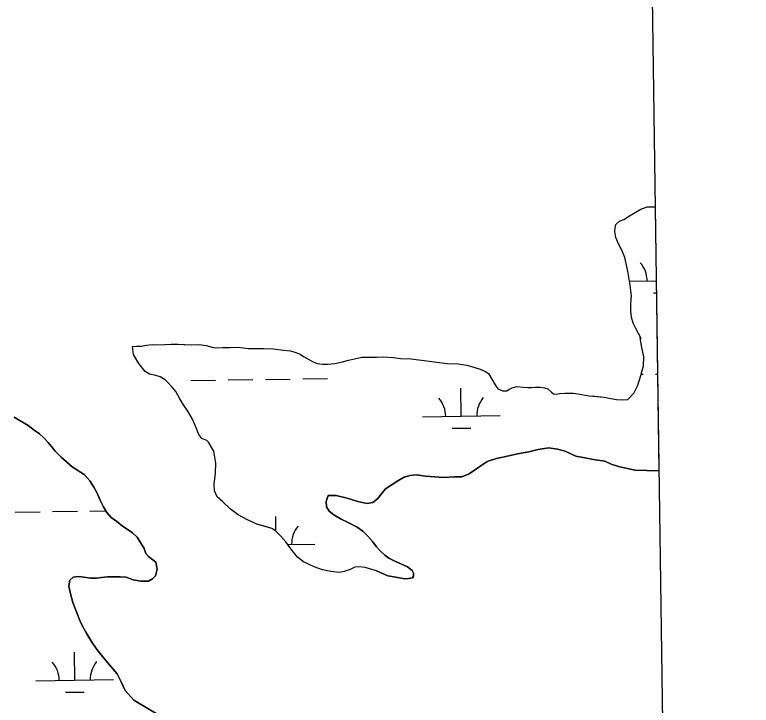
# Model space of a CAD drawing. Extents: x 3767014 to 3805179, y 361544 to 387384.
# Drawn here: x 3802113 to 3803060, y 375400 to 376289 of the extents above; entities that cross this region are included whole.
import ezdxf

# ---------------------------------------------------------------- set-up
doc = ezdxf.new("R2010")
doc.units = 0
for name, color, linetype in [('V-GRID-FRAM', 7, 'Continuous'), ('V-TOPO-SHOR', 7, 'Continuous'), ('V-WETL-SWMP', 7, 'Continuous')]:
    doc.layers.add(name, color=color, linetype=linetype)

msp = doc.modelspace()

# ---------------------------------------------------------------- linework, layer by layer
at = {"layer": 'V-GRID-FRAM'}
msp.add_lwpolyline([(3771006.872, 385146.094), (3802799.803, 385587.734), (3803060.286, 367407.215), (3771251.489, 366965.353), (3771006.872, 385146.094)], dxfattribs=at)
at = {"layer": 'V-TOPO-SHOR'}
for points in [[(3802885.019, 376014.673), (3802885.99, 376018.75), (3802890.817, 376023.28), (3802896.488, 376025.38), (3802903.754, 376030.139), (3802918.297, 376038.643), (3802926.192, 376041.784), (3802934.937, 376041.68), (3802936.575, 376041.644)], [(3802264.322, 375861.761), (3802269.599, 375862.433), (3802275.903, 375862.504), (3802282.397, 375863.596), (3802289.711, 375864.288), (3802297.032, 375864.169), (3802305.98, 375864.272), (3802314.106, 375864.771), (3802323.052, 375864.874), (3802329.97, 375864.546), (3802340.55, 375864.059), (3802349.492, 375864.567), (3802359.474, 375863.053), (3802366.21, 375860.895), (3802372.315, 375860.356), (3802380.04, 375860.647), (3802389.798, 375860.757), (3802400.37, 375860.878), (3802412.996, 375859.397), (3802423.367, 375859.313), (3802433.13, 375859.221), (3802445.336, 375858.75), (3802458.775, 375857.075), (3802467.53, 375856.158), (3802473.037, 375854.798), (3802479.368, 375852.43), (3802485.309, 375848.635), (3802491.86, 375844.644), (3802496.565, 375842.258), (3802502.082, 375839.88), (3802508.601, 375838.938), (3802516.123, 375839.024), (3802524.448, 375840.136), (3802534.389, 375842.08), (3802542.092, 375844.404), (3802550.003, 375845.92), (3802559.537, 375848.062), (3802569.295, 375848.174), (3802578.038, 375848.275), (3802586.984, 375848.58), (3802600.208, 375847.918), (3802608.969, 375846.391), (3802622.799, 375846.143), (3802669.031, 375839.962), (3802683.471, 375839.72), (3802694.27, 375837.812), (3802704.881, 375834.678), (3802711.617, 375832.52), (3802718.562, 375829.753), (3802722.254, 375826.949), (3802730.758, 375812.404), (3802734.477, 375807.364), (3802740.201, 375804.785), (3802745.688, 375805.052), (3802748.919, 375806.917), (3802752.561, 375808.587), (3802758.846, 375810.286), (3802766.782, 375809.766), (3802772.684, 375809.224), (3802778.175, 375809.287), (3802782.849, 375809.543), (3802788.947, 375809.615), (3802794.244, 375808.861), (3802798.53, 375807.487), (3802803.46, 375803.272), (3802805.721, 375801.062), (3802809.591, 375800.497), (3802813.648, 375801.355), (3802820.759, 375801.845), (3802831.538, 375801.765), (3802842.13, 375800.259), (3802851.706, 375798.537), (3802859.034, 375797.81), (3802871.248, 375796.729), (3802879.809, 375794.996), (3802887.143, 375793.861), (3802893.047, 375793.116), (3802901.379, 375793.821), (3802909.218, 375801.638), (3802914.183, 375812.064), (3802918.107, 375824.514), (3802921.828, 375836.962), (3802922.102, 375848.555), (3802919.297, 375862.758), (3802917.545, 375873.514), (3802918.78, 375872.308), (3802915.25, 375878.776), (3802911.922, 375885.245), (3802908.186, 375891.709), (3802906.062, 375899.616), (3802905.571, 375907.134), (3802905.456, 375917.098), (3802906.361, 375926.869), (3802904.573, 375940.877), (3802901.723, 375958.945), (3802897.86, 375976.59), (3802893.891, 375985.696), (3802889.324, 375993.982), (3802886.178, 376002.282), (3802884.872, 376009.79), (3802885.019, 376014.673)], [(3802578.374, 375573.077), (3802563.442, 375577.331), (3802555.385, 375578.445), (3802550.562, 375577.988), (3802544.16, 375575.098), (3802536.552, 375572.196), (3802530.125, 375571.318), (3802519.654, 375572.403), (3802508.767, 375574.693), (3802497.865, 375578.189), (3802484.514, 375584.873), (3802476.804, 375590.819), (3802467.831, 375601.577), (3802461.691, 375610.758), (3802455.175, 375617.926), (3802448.259, 375624.684), (3802443.395, 375627.846), (3802433.71, 375630.552), (3802424.426, 375633.259), (3802412.298, 375638.752), (3802400.153, 375645.451), (3802390.417, 375652.58), (3802380.247, 375662.519), (3802373.341, 375668.475), (3802369.634, 375676.075), (3802369.531, 375684.924), (3802370.979, 375699.019), (3802371.637, 375711.898), (3802369.048, 375727.154), (3802362.077, 375738.74), (3802360.043, 375740.728), (3802353.575, 375743.47), (3802349.494, 375748.652), (3802345.347, 375759.465), (3802341.625, 375768.272), (3802335.473, 375778.659), (3802330.152, 375786.644), (3802325.233, 375794.634), (3802320.302, 375803.827), (3802315.411, 375809.404), (3802309.711, 375815.372), (3802306.453, 375818.956), (3802299.971, 375822.902), (3802294.321, 375824.448), (3802286.254, 375826.367), (3802280.583, 375829.923), (3802272.423, 375839.884), (3802267.908, 375847.877), (3802265.853, 375851.476), (3802264.322, 375861.761)], [(3802308.663, 375381.433), (3802265.931, 375407.009), (3802254.929, 375419.354), (3802249.773, 375430.557), (3802244.63, 375440.555), (3802238.515, 375447.725), (3802231.992, 375455.292), (3802223.831, 375465.456), (3802218.934, 375471.635), (3802212.802, 375480.012), (3802206.447, 375490.6), (3802203.781, 375495.195), (3802199.259, 375503.59), (3802196.779, 375509.394), (3802193.672, 375517.203), (3802190.569, 375524.81), (3802187.665, 375532.42), (3802184.3, 375545.253), (3802182.592, 375553.881), (3802183.917, 375561.137), (3802188.097, 375565.006), (3802194.724, 375565.886), (3802201.774, 375564.963), (3802210.236, 375563.652), (3802217.877, 375563.74), (3802224.502, 375564.819), (3802232.336, 375565.714), (3802239.979, 375565.602), (3802248.628, 375565.7), (3802256.277, 375564.983), (3802265.165, 375561.665), (3802275.039, 375560.17), (3802285.094, 375560.084), (3802290.089, 375562.958), (3802294.069, 375566.824), (3802295.982, 375575.493), (3802294.269, 375584.324), (3802285.135, 375591.66), (3802281.67, 375595.644), (3802279.184, 375602.052), (3802270.572, 375616.433), (3802264.272, 375621.993), (3802257.582, 375626.743), (3802251.3, 375630.896), (3802244.194, 375636.647), (3802236.893, 375641.992), (3802231.189, 375648.163), (3802226.882, 375655.556), (3802222.561, 375664.153), (3802218.426, 375673.961), (3802214.522, 375680.955), (3802209.605, 375688.944), (3802202.071, 375697.106), (3802186.872, 375706.987), (3802172.446, 375719.693), (3802164.92, 375727.25), (3802160.025, 375733.026), (3802155.741, 375738.408), (3802150.242, 375744.378), (3802144.753, 375749.344), (3802138.062, 375754.093), (3802129.944, 375760.436), (3802112.124, 375771.094)], [(3802578.374, 375573.077), (3802592.927, 375566.808), (3802605.424, 375564.537), (3802614.693, 375563.035), (3802619.514, 375563.492), (3802624.331, 375564.352), (3802625.916, 375566.382), (3802625.871, 375570.402), (3802624.227, 375573.601), (3802618.136, 375578.361), (3802608.836, 375582.678), (3802601.963, 375585.817), (3802593.871, 375589.748), (3802589.003, 375593.311), (3802582.906, 375598.873), (3802578.02, 375604.047), (3802573.522, 375610.43), (3802567, 375618), (3802560.491, 375624.361), (3802553.192, 375629.505), (3802541.86, 375635.41), (3802532.558, 375639.729), (3802523.244, 375645.252), (3802517.155, 375650.01), (3802513.874, 375655.603), (3802513.393, 375662.437), (3802516.121, 375670.111), (3802526.177, 375670.226), (3802540.697, 375666.773), (3802554.019, 375662.501), (3802565.715, 375659.818), (3802573.344, 375661.112), (3802579.322, 375666.009), (3802586.066, 375674.129), (3802589.636, 375678.596), (3802597.222, 375683.509), (3802605.604, 375689.237), (3802613.598, 375693.753), (3802621.216, 375695.852), (3802629.251, 375696.749), (3802641.34, 375694.875), (3802653.014, 375694.206), (3802664.685, 375693.534), (3802677.954, 375694.089), (3802688.01, 375694.204), (3802697.621, 375697.933), (3802709.991, 375706.522), (3802720.767, 375713.887), (3802732.39, 375717.641), (3802748.44, 375721.043), (3802759.675, 375723.584), (3802774.126, 375726.165), (3802786.154, 375729.519), (3802799.405, 375731.682), (3802811.092, 375729.804), (3802820.777, 375727.101), (3802834.526, 375720.822), (3802846.218, 375718.542), (3802859.517, 375716.281), (3802872.008, 375714.413), (3802880.098, 375710.483), (3802889.385, 375707.372), (3802910.355, 375702.785), (3802941.444, 375701.836)]]:
    msp.add_lwpolyline(points, dxfattribs=at)
at = {"layer": 'V-WETL-SWMP'}
for p, q in [((3802903.754, 376030.139), (3802918.298, 376038.643)), ((3802918.298, 376038.643), (3802926.192, 376041.784)), ((3802926.192, 376041.784), (3802936.576, 376041.618)), ((3802936.576, 376041.618), (3802941.444, 375701.835)), ((3802896.488, 376025.379), (3802903.754, 376030.139)), ((3802885.02, 376014.673), (3802885.99, 376018.751)), ((3802885.99, 376018.751), (3802890.818, 376023.28)), ((3802890.818, 376023.28), (3802896.488, 376025.379)), ((3802884.872, 376009.791), (3802885.02, 376014.673)), ((3802886.178, 376002.282), (3802884.872, 376009.791)), ((3802889.324, 375993.981), (3802886.178, 376002.282)), ((3802893.892, 375985.696), (3802889.324, 375993.981)), ((3802897.86, 375976.591), (3802893.892, 375985.696)), ((3802901.723, 375958.944), (3802897.86, 375976.591)), ((3802904.573, 375940.878), (3802901.723, 375958.944)), ((3802903.757, 375946.05), (3802937.938, 375946.524)), ((3802906.361, 375926.868), (3802904.573, 375940.878)), ((3802905.456, 375917.097), (3802906.361, 375926.868)), ((3802934.534, 375931.045), (3802938.159, 375931.095)), ((3802905.57, 375907.134), (3802905.456, 375917.097)), ((3802906.063, 375899.616), (3802905.57, 375907.134)), ((3802908.187, 375891.709), (3802906.063, 375899.616)), ((3802911.921, 375885.245), (3802908.187, 375891.709)), ((3802915.249, 375878.776), (3802911.921, 375885.245)), ((3802918.78, 375872.309), (3802915.249, 375878.776)), ((3802919.296, 375862.758), (3802917.546, 375873.515)), ((3802917.546, 375873.515), (3802918.78, 375872.309)), ((3802264.321, 375861.761), (3802269.6, 375862.432)), ((3802265.854, 375851.475), (3802264.321, 375861.761)), ((3802269.6, 375862.432), (3802275.903, 375862.504)), ((3802275.903, 375862.504), (3802282.398, 375863.595)), ((3802282.398, 375863.595), (3802289.711, 375864.289)), ((3802289.711, 375864.289), (3802297.033, 375864.169)), ((3802297.033, 375864.169), (3802305.979, 375864.272)), ((3802305.979, 375864.272), (3802314.107, 375864.772)), ((3802314.107, 375864.772), (3802323.053, 375864.874)), ((3802323.053, 375864.874), (3802340.55, 375864.058)), ((3802340.55, 375864.058), (3802349.492, 375864.567)), ((3802349.492, 375864.567), (3802359.473, 375863.054)), ((3802359.473, 375863.054), (3802366.209, 375860.895)), ((3802366.209, 375860.895), (3802372.315, 375860.355)), ((3802372.315, 375860.355), (3802380.039, 375860.647)), ((3802380.039, 375860.647), (3802400.371, 375860.879)), ((3802400.371, 375860.879), (3802412.996, 375859.397)), ((3802412.996, 375859.397), (3802433.13, 375859.221)), ((3802433.13, 375859.221), (3802445.336, 375858.751)), ((3802445.336, 375858.751), (3802458.776, 375857.075)), ((3802922.102, 375848.555), (3802919.296, 375862.758)), ((3802272.423, 375839.885), (3802265.854, 375851.475)), ((3802458.776, 375857.075), (3802467.531, 375856.158)), ((3802467.531, 375856.158), (3802473.037, 375854.798)), ((3802473.037, 375854.798), (3802479.368, 375852.43)), ((3802479.368, 375852.43), (3802485.308, 375848.635)), ((3802485.308, 375848.635), (3802491.861, 375844.643)), ((3802550.004, 375845.919), (3802559.537, 375848.062)), ((3802559.537, 375848.062), (3802578.039, 375848.274)), ((3802578.039, 375848.274), (3802586.983, 375848.58)), ((3802586.983, 375848.58), (3802600.208, 375847.918)), ((3802921.828, 375836.961), (3802922.102, 375848.555)), ((3802280.582, 375829.922), (3802272.423, 375839.885)), ((3802491.861, 375844.643), (3802496.565, 375842.257)), ((3802496.565, 375842.257), (3802502.083, 375839.88)), ((3802502.083, 375839.88), (3802508.601, 375838.938)), ((3802508.601, 375838.938), (3802516.124, 375839.024)), ((3802516.124, 375839.024), (3802524.448, 375840.136)), ((3802524.448, 375840.136), (3802534.39, 375842.08)), ((3802534.39, 375842.08), (3802542.091, 375844.405)), ((3802542.091, 375844.405), (3802550.004, 375845.919)), ((3802600.208, 375847.918), (3802608.97, 375846.391)), ((3802608.97, 375846.391), (3802622.8, 375846.143)), ((3802622.8, 375846.143), (3802669.031, 375839.962)), ((3802669.031, 375839.962), (3802683.472, 375839.721)), ((3802683.472, 375839.721), (3802694.271, 375837.811)), ((3802286.254, 375826.367), (3802280.582, 375829.922)), ((3802694.271, 375837.811), (3802704.881, 375834.679)), ((3802704.881, 375834.679), (3802711.617, 375832.52)), ((3802711.617, 375832.52), (3802718.562, 375829.752)), ((3802718.562, 375829.752), (3802722.255, 375826.948)), ((3802918.107, 375824.514), (3802921.828, 375836.961)), ((3802294.321, 375824.448), (3802286.254, 375826.367)), ((3802299.971, 375822.903), (3802294.321, 375824.448)), ((3802306.452, 375818.955), (3802299.971, 375822.903)), ((3802435.284, 375819.459), (3802467.281, 375819.904)), ((3802483.279, 375820.126), (3802515.276, 375820.57)), ((3802722.255, 375826.948), (3802730.758, 375812.404)), ((3802914.183, 375812.065), (3802918.107, 375824.514)), ((3802918.603, 375826.173), (3802921.145, 375826.208)), ((3802937.143, 375826.431), (3802939.658, 375826.466)), ((3802309.711, 375815.372), (3802306.452, 375818.955)), ((3802315.411, 375809.404), (3802309.711, 375815.372)), ((3802339.293, 375818.126), (3802371.29, 375818.57)), ((3802387.288, 375818.793), (3802419.285, 375819.237)), ((3802730.758, 375812.404), (3802734.476, 375807.363)), ((3802752.561, 375808.587), (3802758.845, 375810.286)), ((3802758.845, 375810.286), (3802766.781, 375809.766)), ((3802909.219, 375801.638), (3802914.183, 375812.065)), ((3802320.302, 375803.828), (3802315.411, 375809.404)), ((3802325.234, 375794.633), (3802320.302, 375803.828)), ((3802687.28, 375772.213), (3802686.78, 375808.209)), ((3802734.476, 375807.363), (3802740.2, 375804.785)), ((3802740.2, 375804.785), (3802745.687, 375805.051)), ((3802745.687, 375805.051), (3802748.919, 375806.918)), ((3802748.919, 375806.918), (3802752.561, 375808.587)), ((3802766.781, 375809.766), (3802772.685, 375809.224)), ((3802772.685, 375809.224), (3802778.174, 375809.287)), ((3802778.174, 375809.287), (3802782.849, 375809.544)), ((3802782.849, 375809.544), (3802788.948, 375809.614)), ((3802788.948, 375809.614), (3802794.244, 375808.861)), ((3802794.244, 375808.861), (3802798.53, 375807.487)), ((3802798.53, 375807.487), (3802803.459, 375803.273)), ((3802803.459, 375803.273), (3802805.721, 375801.062)), ((3802805.721, 375801.062), (3802809.591, 375800.496)), ((3802809.591, 375800.496), (3802813.648, 375801.356)), ((3802813.648, 375801.356), (3802820.76, 375801.844)), ((3802820.76, 375801.844), (3802831.538, 375801.764)), ((3802831.538, 375801.764), (3802842.129, 375800.259)), ((3802901.378, 375793.82), (3802909.219, 375801.638)), ((3802330.153, 375786.644), (3802325.234, 375794.633)), ((3802842.129, 375800.259), (3802851.706, 375798.538)), ((3802851.706, 375798.538), (3802871.249, 375796.729)), ((3802871.249, 375796.729), (3802879.809, 375794.997)), ((3802879.809, 375794.997), (3802887.143, 375793.861)), ((3802887.143, 375793.861), (3802893.048, 375793.115)), ((3802893.048, 375793.115), (3802901.378, 375793.82)), ((3802335.473, 375778.66), (3802330.153, 375786.644)), ((3802341.626, 375768.272), (3802335.473, 375778.66)), ((3802637.285, 375771.518), (3802737.275, 375772.907)), ((3802112.124, 375771.094), (3802129.945, 375760.437)), ((3802345.347, 375759.465), (3802341.626, 375768.272)), ((3802129.945, 375760.437), (3802138.063, 375754.094)), ((3802138.063, 375754.094), (3802144.754, 375749.344)), ((3802349.494, 375748.652), (3802345.347, 375759.465)), ((3802675.496, 375756.617), (3802699.493, 375756.95)), ((3802144.754, 375749.344), (3802150.241, 375744.378)), ((3802150.241, 375744.378), (3802155.74, 375738.408)), ((3802353.575, 375743.47), (3802349.494, 375748.652)), ((3802155.74, 375738.408), (3802160.025, 375733.026)), ((3802360.043, 375740.728), (3802353.575, 375743.47)), ((3802362.077, 375738.74), (3802360.043, 375740.728)), ((3802369.048, 375727.155), (3802362.077, 375738.74)), ((3802160.025, 375733.026), (3802164.919, 375727.25)), ((3802164.919, 375727.25), (3802172.447, 375719.693)), ((3802371.636, 375711.899), (3802369.048, 375727.155)), ((3802774.126, 375726.164), (3802759.675, 375723.585)), ((3802786.155, 375729.52), (3802774.126, 375726.164)), ((3802799.405, 375731.683), (3802786.155, 375729.52)), ((3802811.092, 375729.805), (3802799.405, 375731.683)), ((3802820.777, 375727.1), (3802811.092, 375729.805)), ((3802834.525, 375720.822), (3802820.777, 375727.1)), ((3802172.447, 375719.693), (3802186.872, 375706.987)), ((3802732.39, 375717.641), (3802720.768, 375713.887)), ((3802748.441, 375721.042), (3802732.39, 375717.641)), ((3802759.675, 375723.585), (3802748.441, 375721.042)), ((3802846.217, 375718.542), (3802834.525, 375720.822)), ((3802859.517, 375716.281), (3802846.217, 375718.542)), ((3802872.008, 375714.413), (3802859.517, 375716.281)), ((3802186.872, 375706.987), (3802202.07, 375697.105)), ((3802370.979, 375699.019), (3802371.636, 375711.899)), ((3802720.768, 375713.887), (3802697.62, 375697.934)), ((3802880.098, 375710.483), (3802872.008, 375714.413)), ((3802889.385, 375707.372), (3802880.098, 375710.483)), ((3802910.355, 375702.785), (3802889.385, 375707.372)), ((3802202.07, 375697.105), (3802209.605, 375688.945)), ((3802369.532, 375684.924), (3802370.979, 375699.019)), ((3802629.251, 375696.749), (3802621.216, 375695.852)), ((3802641.34, 375694.876), (3802629.251, 375696.749)), ((3802697.62, 375697.934), (3802688.009, 375694.204)), ((3802941.444, 375701.835), (3802910.355, 375702.785)), ((3802209.605, 375688.945), (3802214.523, 375680.956)), ((3802605.604, 375689.237), (3802597.222, 375683.51)), ((3802613.597, 375693.754), (3802605.604, 375689.237)), ((3802621.216, 375695.852), (3802613.597, 375693.754)), ((3802664.686, 375693.534), (3802641.34, 375694.876)), ((3802677.954, 375694.089), (3802664.686, 375693.534)), ((3802688.009, 375694.204), (3802677.954, 375694.089)), ((3802214.523, 375680.956), (3802218.425, 375673.961)), ((3802369.633, 375676.075), (3802369.532, 375684.924)), ((3802589.636, 375678.596), (3802586.067, 375674.13)), ((3802597.222, 375683.51), (3802589.636, 375678.596)), ((3802218.425, 375673.961), (3802222.56, 375664.154)), ((3802373.34, 375668.475), (3802369.633, 375676.075)), ((3802380.247, 375662.52), (3802373.34, 375668.475)), ((3802516.121, 375670.111), (3802513.393, 375662.437)), ((3802526.176, 375670.226), (3802516.121, 375670.111)), ((3802540.697, 375666.772), (3802526.176, 375670.226)), ((3802586.067, 375674.13), (3802579.322, 375666.008)), ((3802222.56, 375664.154), (3802226.882, 375655.555)), ((3802390.417, 375652.581), (3802380.247, 375662.52)), ((3802513.393, 375662.437), (3802513.874, 375655.604)), ((3802554.02, 375662.5), (3802540.697, 375666.772)), ((3802565.716, 375659.818), (3802554.02, 375662.5)), ((3802573.344, 375661.112), (3802565.716, 375659.818)), ((3802579.322, 375666.008), (3802573.344, 375661.112)), ((3802113.623, 375648.801), (3802145.62, 375649.245)), ((3802161.618, 375649.468), (3802193.615, 375649.912)), ((3802209.614, 375650.134), (3802229.877, 375650.416)), ((3802226.882, 375655.555), (3802231.19, 375648.163)), ((3802400.153, 375645.452), (3802390.417, 375652.581)), ((3802513.874, 375655.604), (3802517.156, 375650.01)), ((3802517.156, 375650.01), (3802523.244, 375645.253)), ((3802231.19, 375648.163), (3802236.892, 375641.993)), ((3802236.892, 375641.993), (3802244.194, 375636.646)), ((3802412.297, 375638.753), (3802400.153, 375645.452)), ((3802448.842, 375624.114), (3802448.58, 375643.023)), ((3802523.244, 375645.253), (3802532.559, 375639.728)), ((3802532.559, 375639.728), (3802541.861, 375635.41)), ((3802244.194, 375636.646), (3802251.3, 375630.895)), ((3802251.3, 375630.895), (3802257.582, 375626.743)), ((3802424.427, 375633.26), (3802412.297, 375638.753)), ((3802443.395, 375627.846), (3802424.427, 375633.26)), ((3802541.861, 375635.41), (3802553.191, 375629.506)), ((3802257.582, 375626.743), (3802264.273, 375621.993)), ((3802264.273, 375621.993), (3802270.572, 375616.434)), ((3802448.259, 375624.684), (3802443.395, 375627.846)), ((3802455.174, 375617.925), (3802448.259, 375624.684)), ((3802553.191, 375629.506), (3802560.491, 375624.36)), ((3802560.491, 375624.36), (3802567, 375617.999)), ((3802270.572, 375616.434), (3802279.184, 375602.051)), ((3802461.692, 375610.759), (3802455.174, 375617.925)), ((3802567, 375617.999), (3802573.522, 375610.431)), ((3802279.184, 375602.051), (3802281.671, 375595.644)), ((3802467.831, 375601.577), (3802461.692, 375610.759)), ((3802464.049, 375607.234), (3802499.075, 375607.721)), ((3802573.522, 375610.431), (3802578.02, 375604.046)), ((3802578.02, 375604.046), (3802582.906, 375598.873)), ((3802281.671, 375595.644), (3802285.136, 375591.661)), ((3802476.804, 375590.819), (3802467.831, 375601.577)), ((3802582.906, 375598.873), (3802589.004, 375593.311)), ((3802589.004, 375593.311), (3802593.872, 375589.747)), ((3802285.136, 375591.661), (3802294.27, 375584.324)), ((3802294.27, 375584.324), (3802295.981, 375575.494)), ((3802484.515, 375584.874), (3802476.804, 375590.819)), ((3802497.866, 375578.189), (3802484.515, 375584.874)), ((3802593.872, 375589.747), (3802601.962, 375585.817)), ((3802601.962, 375585.817), (3802618.137, 375578.36)), ((3802295.981, 375575.494), (3802294.069, 375566.824)), ((3802508.767, 375574.693), (3802497.866, 375578.189)), ((3802519.654, 375572.404), (3802508.767, 375574.693)), ((3802544.16, 375575.099), (3802536.551, 375572.196)), ((3802550.563, 375577.988), (3802544.16, 375575.099)), ((3802555.385, 375578.445), (3802550.563, 375577.988)), ((3802563.443, 375577.331), (3802555.385, 375578.445)), ((3802578.375, 375573.077), (3802563.443, 375577.331)), ((3802618.137, 375578.36), (3802624.226, 375573.602)), ((3802624.226, 375573.602), (3802625.871, 375570.403)), ((3802188.097, 375565.006), (3802183.917, 375561.137)), ((3802194.724, 375565.887), (3802188.097, 375565.006)), ((3802201.774, 375564.962), (3802194.724, 375565.887)), ((3802210.236, 375563.651), (3802201.774, 375564.962)), ((3802224.502, 375564.82), (3802217.878, 375563.739)), ((3802232.336, 375565.714), (3802224.502, 375564.82)), ((3802239.98, 375565.601), (3802232.336, 375565.714)), ((3802248.627, 375565.7), (3802239.98, 375565.601)), ((3802256.278, 375564.983), (3802248.627, 375565.7)), ((3802265.166, 375561.666), (3802256.278, 375564.983)), ((3802294.069, 375566.824), (3802290.09, 375562.957)), ((3802530.125, 375571.318), (3802519.654, 375572.404)), ((3802536.551, 375572.196), (3802530.125, 375571.318)), ((3802592.928, 375566.808), (3802578.375, 375573.077)), ((3802605.424, 375564.537), (3802592.928, 375566.808)), ((3802614.693, 375563.035), (3802605.424, 375564.537)), ((3802624.332, 375564.352), (3802619.514, 375563.492)), ((3802625.917, 375566.381), (3802624.332, 375564.352)), ((3802625.871, 375570.403), (3802625.917, 375566.381)), ((3802183.917, 375561.137), (3802182.593, 375553.881)), ((3802217.878, 375563.739), (3802210.236, 375563.651)), ((3802275.038, 375560.17), (3802265.166, 375561.666)), ((3802285.095, 375560.084), (3802275.038, 375560.17)), ((3802290.09, 375562.957), (3802285.095, 375560.084)), ((3802619.514, 375563.492), (3802614.693, 375563.035)), ((3802182.593, 375553.881), (3802184.3, 375545.253)), ((3802184.3, 375545.253), (3802187.665, 375532.419)), ((3802187.665, 375532.419), (3802190.568, 375524.81)), ((3802190.568, 375524.81), (3802196.779, 375509.394)), ((3802196.779, 375509.394), (3802199.259, 375503.59)), ((3802199.259, 375503.59), (3802203.78, 375495.195)), ((3802203.78, 375495.195), (3802212.803, 375480.012)), ((3802212.803, 375480.012), (3802218.933, 375471.635)), ((3802218.933, 375471.635), (3802231.992, 375455.293)), ((3802190.041, 375432.599), (3802189.541, 375468.595)), ((3802231.992, 375455.293), (3802244.631, 375440.554)), ((3802140.046, 375431.904), (3802240.037, 375433.293)), ((3802244.631, 375440.554), (3802249.773, 375430.557)), ((3802249.773, 375430.557), (3802254.93, 375419.353)), ((3802178.257, 375417.002), (3802202.255, 375417.336)), ((3802254.93, 375419.353), (3802265.932, 375407.009)), ((3802265.932, 375407.009), (3802308.662, 375381.433))]:
    msp.add_line(p, q, dxfattribs=at)
for centre, start, end in [((3802891.074, 375946.348), 0.024037, 41.567696), ((3802632.036, 375771.92), 0.024037, 41.567696), ((3802742.511, 375773.455), 140.024034, 181.567693), ((3802504.311, 375608.268), 140.024034, 181.567693), ((3802134.797, 375432.306), 0.024037, 41.567696), ((3802245.272, 375433.841), 140.024034, 181.567693)]:
    msp.add_arc(centre, 35.246, start, end, dxfattribs=at)

doc.saveas('drawing.dxf')
